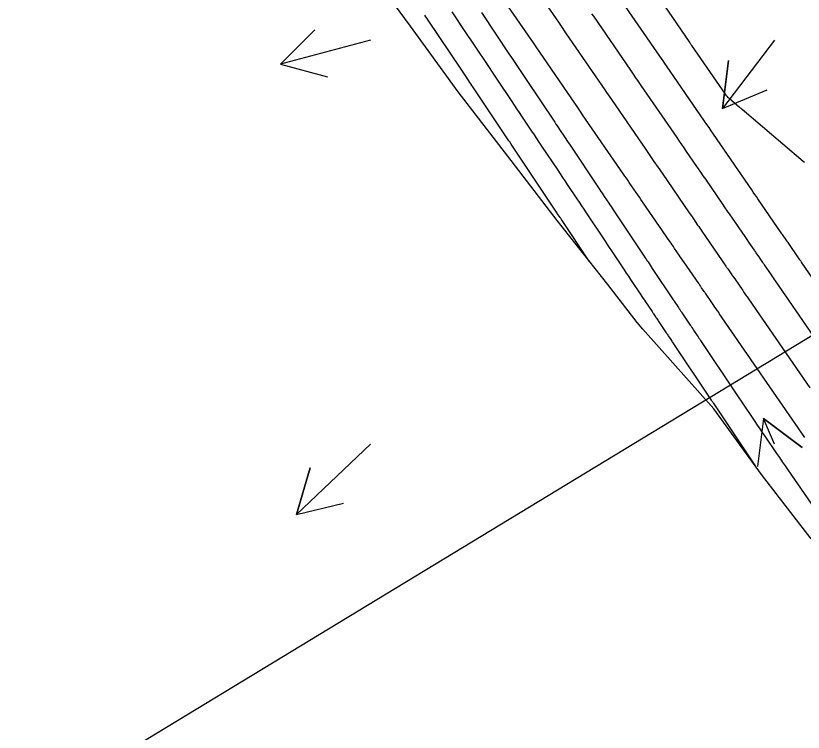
# Model space of a CAD drawing. Extents: x 954385 to 988206, y 1868364 to 1924553.
# Drawn here: x 956163.2 to 956260.7, y 1922233.3 to 1922321.9 of the extents above; entities that cross this region are included whole.
import ezdxf

# ---------------------------------------------------------------- set-up
doc = ezdxf.new("R2010")
doc.units = 0
for name, color, linetype in [('24', 7, 'Continuous'), ('26', 7, 'Continuous'), ('6', 7, 'Continuous'), ('7', 7, 'Continuous')]:
    doc.layers.add(name, color=color, linetype=linetype)

msp = doc.modelspace()

# ---------------------------------------------------------------- linework, layer by layer
at = {"layer": '24'}
msp.add_lwpolyline([(956261.692, 1922257.218), (956255.53, 1922265.172), (956249.619, 1922273.278), (956242.861, 1922280.867), (956240.832, 1922283.142), (956240.118, 1922283.993), (956236.483, 1922288.688), (956230.223, 1922296.581), (956224.136, 1922304.58), (956217.988, 1922312.541), (956212.075, 1922320.647), (956206.127, 1922328.731), (956200.403, 1922336.952), (956194.433, 1922345.022), (956188.832, 1922353.319), (956183.271, 1922361.639), (956177.928, 1922370.094), (956173.033, 1922378.822), (956169.324, 1922387.955), (956169.267, 1922388.241), (956168.002, 1922399.191), (956172.992, 1922413.709)], dxfattribs=at)
at = {"layer": '26'}
for points in [[(956157.131, 1922218.928), (956323.437, 1922319.772), (956320.549, 1922314.513), (956323.437, 1922319.772), (956317.438, 1922319.643)], [(956207.131, 1922318.928), (956195.99, 1922315.928), (956200.228, 1922320.176), (956195.99, 1922315.928), (956201.788, 1922314.382)], [(956257.131, 1922318.928), (956250.694, 1922310.442), (956251.444, 1922316.395), (956250.694, 1922310.442), (956256.225, 1922312.769)], [(956257.131, 1922268.928), (956255.787, 1922272.105), (956260.574, 1922268.488), (956255.787, 1922272.105), (956255.048, 1922266.151)], [(956207.131, 1922268.928), (956197.945, 1922260.23), (956199.655, 1922265.981), (956197.945, 1922260.23), (956203.781, 1922261.625)]]:
    msp.add_lwpolyline(points, dxfattribs=at)
at = {"layer": '6'}
for points in [[(956241.349, 1922326.325), (956246.659, 1922318.587), (956246.714, 1922318.508), (956246.768, 1922318.428), (956246.823, 1922318.348), (956246.878, 1922318.268), (956251.022, 1922312.25), (956251.13, 1922312.105), (956251.246, 1922311.968), (956251.372, 1922311.839), (956251.506, 1922311.719), (956252.811, 1922310.628), (956252.889, 1922310.563), (956252.967, 1922310.497), (956253.045, 1922310.431), (956253.123, 1922310.365), (956260.683, 1922303.929), (956260.832, 1922303.803)], [(956220.846, 1922322.336), (956224.342, 1922317.122), (956224.507, 1922316.876), (956224.671, 1922316.63), (956224.835, 1922316.384), (956225, 1922316.138), (956225.656, 1922315.154), (956225.82, 1922314.908), (956225.985, 1922314.662), (956226.149, 1922314.416), (956226.313, 1922314.17), (956229.923, 1922308.759), (956230.074, 1922308.532), (956230.226, 1922308.305), (956230.377, 1922308.079), (956230.529, 1922307.852), (956231.135, 1922306.946), (956231.286, 1922306.719), (956231.438, 1922306.492), (956231.589, 1922306.266), (956231.741, 1922306.039), (956235.513, 1922300.4), (956235.651, 1922300.193), (956235.789, 1922299.986), (956235.927, 1922299.78), (956236.065, 1922299.573), (956236.617, 1922298.746), (956236.755, 1922298.539), (956236.893, 1922298.332), (956237.031, 1922298.125), (956237.169, 1922297.918), (956241.211, 1922291.86), (956241.277, 1922291.761), (956241.344, 1922291.662), (956241.41, 1922291.562), (956241.476, 1922291.463), (956241.742, 1922291.066), (956241.875, 1922290.867), (956242.008, 1922290.668), (956244.606, 1922286.781), (956244.636, 1922286.736), (956244.697, 1922286.646), (956244.727, 1922286.601), (956245.233, 1922285.845), (956245.289, 1922285.762), (956245.342, 1922285.682), (956245.358, 1922285.658), (956245.508, 1922285.434), (956245.564, 1922285.351), (956245.619, 1922285.268), (956246.692, 1922283.665), (956246.8, 1922283.504), (956246.908, 1922283.343), (956247.016, 1922283.182), (956247.124, 1922283.021), (956247.556, 1922282.376), (956247.664, 1922282.215), (956247.772, 1922282.053), (956247.88, 1922281.892), (956247.988, 1922281.731), (956252.384, 1922275.163), (956252.567, 1922274.89), (956252.795, 1922274.548), (956252.932, 1922274.343), (956254.685, 1922271.725), (956254.993, 1922271.266), (956255.303, 1922270.808), (956255.614, 1922270.352), (956255.927, 1922269.896), (956257.4, 1922267.759), (956257.75, 1922267.252), (956258.1, 1922266.744), (956258.45, 1922266.236), (956258.8, 1922265.729), (956263.651, 1922258.697)]]:
    msp.add_lwpolyline(points, dxfattribs=at)
at = {"layer": '7'}
for points in [[(956225.758, 1922327.819), (956230.374, 1922321.133), (956230.62, 1922320.777), (956230.866, 1922320.42), (956231.111, 1922320.063), (956231.356, 1922319.707), (956236.13, 1922312.75), (956236.331, 1922312.457), (956236.533, 1922312.164), (956236.734, 1922311.871), (956236.935, 1922311.579), (956241.195, 1922305.393), (956241.703, 1922304.654), (956242.211, 1922303.915), (956242.719, 1922303.177), (956243.227, 1922302.437), (956246.589, 1922297.538), (956246.847, 1922297.162), (956247.105, 1922296.787), (956247.62, 1922296.036), (956247.749, 1922295.848), (956247.878, 1922295.66), (956248.007, 1922295.472), (956248.136, 1922295.285), (956250.659, 1922291.617), (956250.829, 1922291.369), (956251.114, 1922290.956), (956251.171, 1922290.873), (956251.228, 1922290.79), (956251.284, 1922290.708), (956251.341, 1922290.625), (956251.765, 1922290.012), (956251.857, 1922289.877), (956251.894, 1922289.823), (956251.91, 1922289.8), (956251.976, 1922289.704), (956252.163, 1922289.434), (956252.21, 1922289.365), (956253.209, 1922287.917), (956253.383, 1922287.665), (956253.557, 1922287.412), (956253.732, 1922287.159), (956253.906, 1922286.906), (956261.508, 1922275.876)], [(956260.891, 1922269.732), (956250.3, 1922285.1), (956250.223, 1922285.212), (956250.146, 1922285.324), (956250.068, 1922285.436), (956249.991, 1922285.548), (956249.682, 1922285.996), (956249.528, 1922286.219), (956249.373, 1922286.443), (956248.573, 1922287.603), (956248.55, 1922287.637), (956248.489, 1922287.725), (956248.465, 1922287.761), (956248.432, 1922287.808), (956248.106, 1922288.282), (956248.048, 1922288.366), (956247.99, 1922288.45), (956247.874, 1922288.618), (956247.815, 1922288.703), (956247.757, 1922288.787), (956245.904, 1922291.481), (956245.761, 1922291.69), (956245.617, 1922291.899), (956245.473, 1922292.108), (956245.329, 1922292.317), (956244.754, 1922293.154), (956244.61, 1922293.363), (956244.466, 1922293.572), (956244.322, 1922293.781), (956244.179, 1922293.991), (956240.805, 1922298.907), (956240.604, 1922299.2), (956240.404, 1922299.492), (956240.203, 1922299.784), (956240.003, 1922300.076), (956239.151, 1922301.317), (956238.975, 1922301.573), (956238.8, 1922301.828), (956238.624, 1922302.084), (956238.448, 1922302.339), (956233.383, 1922309.695), (956233.252, 1922309.886), (956233.12, 1922310.077), (956232.989, 1922310.267), (956232.858, 1922310.458), (956227.629, 1922318.079), (956227.541, 1922318.206), (956227.454, 1922318.333), (956227.367, 1922318.46), (956227.279, 1922318.586), (956221.846, 1922326.455)], [(956271.297, 1922275.749), (956260.572, 1922291.31), (956260.477, 1922291.448), (956260.382, 1922291.587), (956260.286, 1922291.725), (956260.191, 1922291.864), (956258.807, 1922293.87), (956258.789, 1922293.897), (956258.756, 1922293.944), (956258.726, 1922293.987), (956258.717, 1922294), (956258.693, 1922294.035), (956258.67, 1922294.069), (956258.129, 1922294.853), (956258.051, 1922294.966), (956257.974, 1922295.079), (956255.091, 1922299.27), (956254.896, 1922299.552), (956254.702, 1922299.835), (956254.508, 1922300.118), (956254.314, 1922300.401), (956249.583, 1922307.294), (956249.31, 1922307.693), (956249.036, 1922308.091), (956248.762, 1922308.49), (956248.487, 1922308.888), (956243.766, 1922315.744), (956243.561, 1922316.042), (956243.357, 1922316.34), (956243.152, 1922316.638), (956242.947, 1922316.936), (956237.962, 1922324.2)], [(956234.192, 1922291.576), (956230.758, 1922296.724), (956230.715, 1922296.79), (956230.671, 1922296.855), (956230.627, 1922296.92), (956230.583, 1922296.986), (956230.364, 1922297.313), (956230.277, 1922297.444), (956230.233, 1922297.509), (956225.278, 1922304.921), (956225.193, 1922305.048), (956225.108, 1922305.175), (956225.024, 1922305.302), (956224.939, 1922305.429), (956224.516, 1922306.063), (956224.347, 1922306.317), (956224.262, 1922306.443), (956219.798, 1922313.134), (956219.676, 1922313.316), (956219.554, 1922313.499), (956219.432, 1922313.681), (956219.309, 1922313.864), (956218.82, 1922314.593), (956218.576, 1922314.958), (956218.331, 1922315.323), (956214.257, 1922321.402), (956214.119, 1922321.608), (956213.981, 1922321.813), (956213.843, 1922322.019)], [(956217.186, 1922322.415), (956218.892, 1922319.869), (956219.214, 1922319.389), (956219.536, 1922318.908), (956219.858, 1922318.428), (956220.18, 1922317.947), (956221.468, 1922316.026), (956221.79, 1922315.545), (956222.112, 1922315.064), (956222.433, 1922314.583), (956222.755, 1922314.102), (956224.593, 1922311.347), (956224.9, 1922310.887), (956225.208, 1922310.426), (956225.515, 1922309.965), (956225.823, 1922309.504), (956227.052, 1922307.662), (956227.36, 1922307.201), (956227.667, 1922306.74), (956227.975, 1922306.28), (956228.283, 1922305.819), (956230.292, 1922302.814), (956230.585, 1922302.375), (956230.879, 1922301.936), (956231.173, 1922301.496), (956231.467, 1922301.057), (956232.642, 1922299.299), (956232.936, 1922298.86), (956233.23, 1922298.421), (956233.523, 1922297.981), (956233.817, 1922297.541), (956236.151, 1922294.043), (956236.414, 1922293.648), (956236.677, 1922293.254), (956236.941, 1922292.859), (956237.204, 1922292.464), (956238.261, 1922290.879), (956238.523, 1922290.487), (956238.784, 1922290.096), (956239.046, 1922289.704), (956239.307, 1922289.313), (956240.58, 1922287.408), (956240.729, 1922287.186), (956240.877, 1922286.963), (956241.026, 1922286.741), (956241.174, 1922286.519), (956241.969, 1922285.33), (956242.017, 1922285.258), (956242.066, 1922285.185), (956242.115, 1922285.112), (956242.164, 1922285.04), (956242.401, 1922284.688), (956242.429, 1922284.646), (956242.457, 1922284.605), (956242.484, 1922284.563), (956242.512, 1922284.522), (956242.683, 1922284.266), (956242.73, 1922284.197), (956243.731, 1922282.699), (956243.793, 1922282.607), (956243.854, 1922282.515), (956243.916, 1922282.423), (956243.978, 1922282.33), (956244.287, 1922281.869), (956244.41, 1922281.685), (956244.472, 1922281.592), (956249.302, 1922274.381), (956249.364, 1922274.289), (956249.426, 1922274.197), (956249.487, 1922274.105), (956249.549, 1922274.013), (956249.857, 1922273.553), (956250.041, 1922273.277), (956254.742, 1922266.253)], [(956234.493, 1922322.196), (956234.707, 1922321.883), (956239.299, 1922315.192), (956239.622, 1922314.722), (956239.945, 1922314.252), (956240.268, 1922313.782), (956240.591, 1922313.312), (956245.033, 1922306.862), (956245.328, 1922306.433), (956245.624, 1922306.003), (956245.919, 1922305.574), (956246.214, 1922305.144), (956247.394, 1922303.425), (956247.689, 1922302.995), (956247.984, 1922302.566), (956248.278, 1922302.136), (956248.573, 1922301.706), (956250.691, 1922298.62), (956250.99, 1922298.184), (956251.29, 1922297.748), (956251.59, 1922297.311), (956251.89, 1922296.875), (956253.453, 1922294.603), (956253.69, 1922294.258), (956253.928, 1922293.913), (956254.599, 1922292.936), (956254.639, 1922292.878), (956254.68, 1922292.82), (956254.78, 1922292.674), (956254.84, 1922292.587), (956255.261, 1922291.977), (956255.278, 1922291.951), (956255.311, 1922291.903), (956255.32, 1922291.89), (956255.388, 1922291.792), (956255.664, 1922291.393), (956255.757, 1922291.258), (956255.849, 1922291.124), (956256.713, 1922289.871), (956256.841, 1922289.685), (956256.97, 1922289.499), (956257.098, 1922289.313), (956257.226, 1922289.127), (956264.901, 1922277.99)]]:
    msp.add_lwpolyline(points, dxfattribs=at)

doc.saveas('drawing.dxf')
